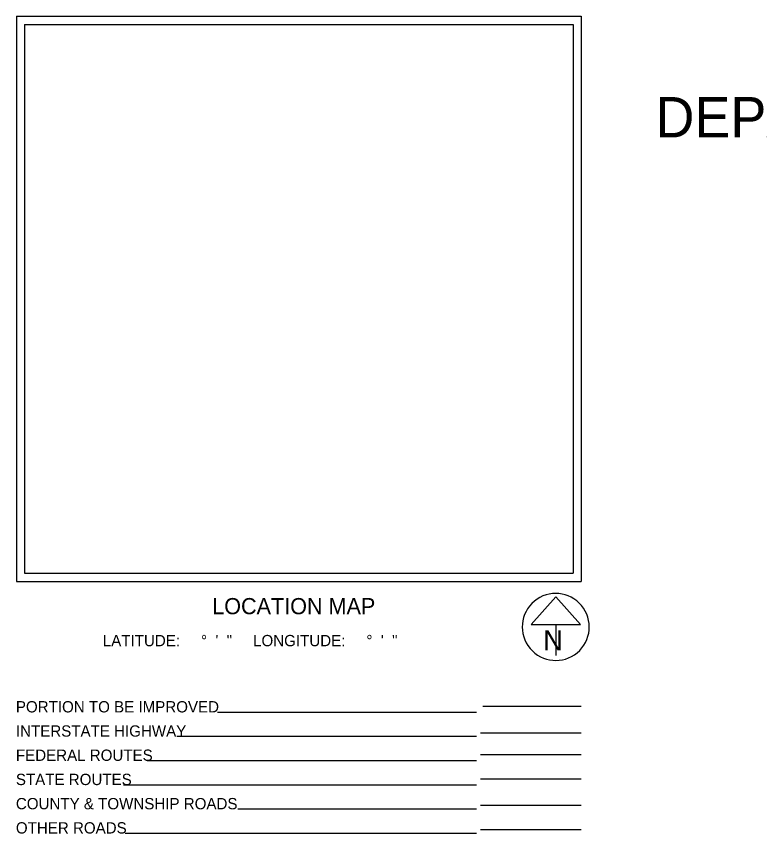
# Model space of a CAD drawing. Extents: x -38.2 to 41.9, y -4 to 24.9.
# Drawn here: x -38.24 to -29.03, y 14.75 to 24.87 of the extents above; entities that cross this region are included whole.
import ezdxf

# ---------------------------------------------------------------- set-up
doc = ezdxf.new("R2010")
doc.units = 0
doc.layers.add('SH_Data', color=7, linetype='Continuous')
doc.layers.add('SH_Text', color=7, linetype='Continuous')

msp = doc.modelspace()

# ---------------------------------------------------------------- linework, layer by layer
at = {"layer": 'SH_Data'}
for p, q in [((-38.24, 24.873), (-31.24, 24.873)), ((-38.24, 24.873), (-38.24, 17.873)), ((-31.24, 24.873), (-31.24, 17.873)), ((-38.14, 24.773), (-38.14, 17.973)), ((-38.14, 24.773), (-31.34, 24.773)), ((-31.34, 24.773), (-31.34, 17.973)), ((-38.14, 17.973), (-31.34, 17.973)), ((-38.14, 17.973), (-38.14, 17.973)), ((-38.24, 17.873), (-31.24, 17.873)), ((-31.556, 17.682), (-31.863, 17.34)), ((-31.248, 17.34), (-31.556, 17.682)), ((-31.863, 17.34), (-31.248, 17.34)), ((-31.556, 17.34), (-31.556, 16.954)), ((-31.556, 17.308), (-31.556, 17.308)), ((-31.556, 17.308), (-31.556, 17.308)), ((-32.458, 16.328), (-31.24, 16.328)), ((-32.54, 16.249), (-35.747, 16.249)), ((-32.54, 15.949), (-36.251, 15.949)), ((-31.24, 15.993), (-32.49, 15.993)), ((-31.24, 15.722), (-32.49, 15.722)), ((-32.54, 15.649), (-36.621, 15.649)), ((-31.24, 15.422), (-32.49, 15.422)), ((-32.54, 15.349), (-36.912, 15.349)), ((-31.24, 15.095), (-32.49, 15.095)), ((-32.54, 15.049), (-35.495, 15.049)), ((-31.24, 14.795), (-32.49, 14.795)), ((-32.54, 14.749), (-36.893, 14.749))]:
    msp.add_line(p, q, dxfattribs=at)
msp.add_arc((-31.556, 17.308), 0.415, 129.7798, 129.7633, dxfattribs=at)

# ---------------------------------------------------------------- texts
msp.add_text('N', height=0.25, dxfattribs=at).set_placement((-31.711, 17.017))
at = {"layer": 'SH_Text'}
for s, height, p in [('DEPARTMENT OF TRANSPORTATION', 0.5, (-30.321, 23.373)), ('LOCATION MAP', 0.2, (-35.813, 17.466)), ('LATITUDE:     °  \'  "     LONGITUDE:     °  \'  "', 0.14, (-37.169, 17.069)), ('PORTION TO BE IMPROVED', 0.14, (-38.246, 16.249)), ('INTERSTATE HIGHWAY', 0.14, (-38.246, 15.949)), ('FEDERAL ROUTES', 0.14, (-38.246, 15.649)), ('STATE ROUTES', 0.14, (-38.246, 15.349)), ('COUNTY & TOWNSHIP ROADS', 0.14, (-38.246, 15.049)), ('OTHER ROADS', 0.14, (-38.246, 14.749))]:
    msp.add_text(s, height=height, dxfattribs=at).set_placement(p)

doc.saveas('drawing.dxf')
